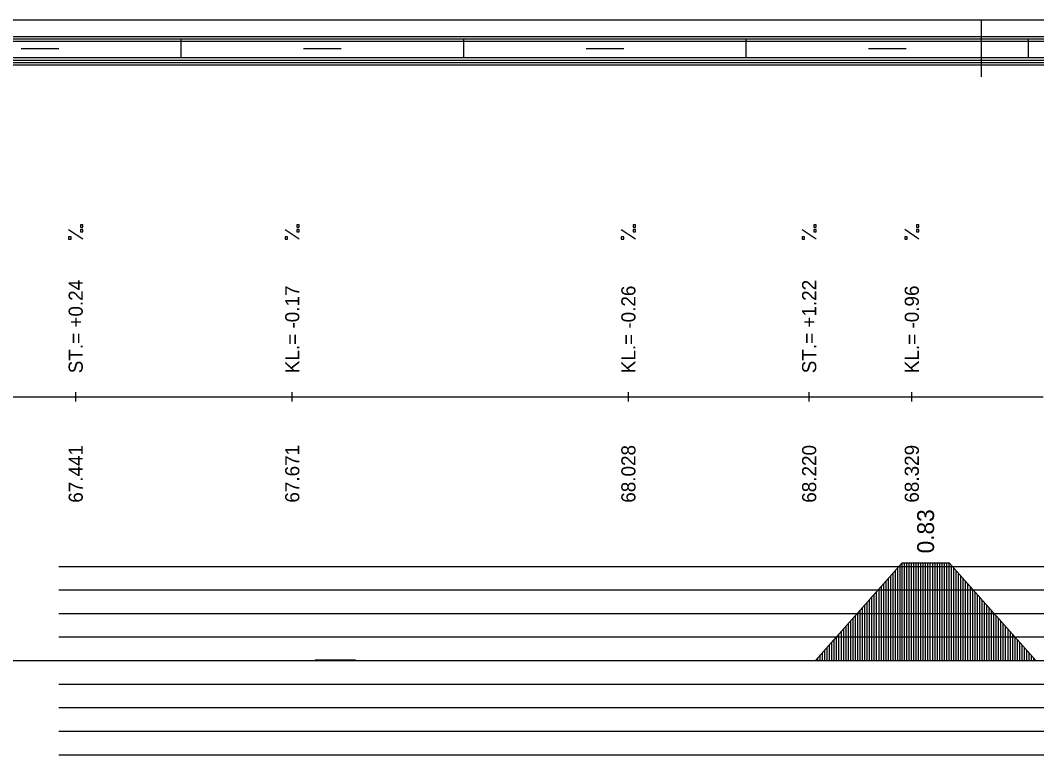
# Model space of a CAD drawing. Extents: x 2 to 10148, y 0 to 380.
# Drawn here: x 7037.9 to 7145.9, y 302 to 380 of the extents above; entities that cross this region are included whole.
import ezdxf

# ---------------------------------------------------------------- set-up
doc = ezdxf.new("R2010")
doc.units = 0
for name, color, linetype in [('NIVELETA_CARA', 7, 'Continuous'), ('NIVELETA_TEXT', 7, 'Continuous'), ('RAM', 7, 'Continuous'), ('ZRYCHL_CARA_C', 7, 'Continuous'), ('ZRYCHL_RASTR', 7, 'Continuous'), ('ZRYCHL_TEXT', 7, 'Continuous')]:
    doc.layers.add(name, color=color, linetype=linetype)

msp = doc.modelspace()

# ---------------------------------------------------------------- linework, layer by layer
at = {"layer": 'NIVELETA_CARA'}
for p, q in [((7043.79, 339.51), (7043.79, 340.51)), ((7066.79, 339.52), (7066.79, 340.52)), ((7102.49, 339.51), (7102.49, 340.51)), ((7121.69, 339.51), (7121.69, 340.51)), ((7132.59, 339.52), (7132.59, 340.52)), ((7015.97, 340.02), (7043.66, 340.01)), ((7043.66, 340.01), (7043.79, 340.01)), ((7043.79, 340.01), (7043.91, 340.01)), ((7043.91, 340.01), (7066.68, 340.02)), ((7066.68, 340.02), (7066.79, 340.02)), ((7066.79, 340.02), (7066.89, 340.02)), ((7066.89, 340.02), (7102.47, 340.01)), ((7102.47, 340.01), (7102.49, 340.01)), ((7102.49, 340.01), (7102.51, 340.01)), ((7102.51, 340.01), (7121.32, 340.01)), ((7121.32, 340.01), (7121.69, 340.01)), ((7121.69, 340.01), (7122.06, 340.01)), ((7122.06, 340.01), (7132.04, 340.02)), ((7132.04, 340.02), (7132.59, 340.02)), ((7132.59, 340.02), (7133.13, 340.02)), ((7133.13, 340.02), (7146.55, 340.01))]:
    msp.add_line(p, q, dxfattribs=at)
at = {"layer": 'NIVELETA_TEXT'}
for p, q in [((7044.53, 356.77), (7043.04, 357.76)), ((7044.54, 358.28), (7044.29, 358.28)), ((7044.29, 358.28), (7044.29, 358.04)), ((7044.29, 358.04), (7044.54, 358.04)), ((7044.29, 358.04), (7044.29, 358.04)), ((7044.54, 357.77), (7044.29, 357.77)), ((7044.29, 357.77), (7044.29, 357.53)), ((7044.29, 357.53), (7044.29, 357.52)), ((7044.29, 357.52), (7044.54, 357.52)), ((7044.54, 358.04), (7044.54, 358.28)), ((7044.54, 357.52), (7044.54, 357.77)), ((7067.53, 356.77), (7066.04, 357.76)), ((7067.54, 358.29), (7067.29, 358.29)), ((7067.29, 358.29), (7067.29, 358.05)), ((7067.29, 358.05), (7067.29, 358.04)), ((7067.29, 358.04), (7067.54, 358.04)), ((7067.54, 357.78), (7067.29, 357.78)), ((7067.29, 357.78), (7067.29, 357.53)), ((7067.29, 357.53), (7067.54, 357.53)), ((7067.29, 357.53), (7067.29, 357.53)), ((7067.54, 358.04), (7067.54, 358.29)), ((7067.54, 357.53), (7067.54, 357.78)), ((7103.23, 356.77), (7101.74, 357.76)), ((7103.24, 358.28), (7102.99, 358.28)), ((7102.99, 358.28), (7102.99, 358.04)), ((7102.99, 358.04), (7102.99, 358.03)), ((7102.99, 358.03), (7103.24, 358.03)), ((7103.24, 357.77), (7102.99, 357.77)), ((7102.99, 357.77), (7102.99, 357.53)), ((7102.99, 357.53), (7102.99, 357.52)), ((7102.99, 357.52), (7103.24, 357.52)), ((7103.24, 358.03), (7103.24, 358.28)), ((7103.24, 357.52), (7103.24, 357.77)), ((7122.43, 356.76), (7120.94, 357.75)), ((7122.44, 358.28), (7122.19, 358.28)), ((7122.19, 358.28), (7122.19, 358.03)), ((7122.19, 358.03), (7122.44, 358.03)), ((7122.19, 358.03), (7122.19, 358.03)), ((7122.44, 357.77), (7122.19, 357.77)), ((7122.19, 357.77), (7122.19, 357.52)), ((7122.19, 357.52), (7122.44, 357.52)), ((7122.19, 357.52), (7122.19, 357.52)), ((7122.44, 358.03), (7122.44, 358.28)), ((7122.44, 357.52), (7122.44, 357.77)), ((7133.33, 356.77), (7131.84, 357.77)), ((7133.34, 358.29), (7133.09, 358.29)), ((7133.09, 358.29), (7133.09, 358.05)), ((7133.09, 358.05), (7133.09, 358.04)), ((7133.09, 358.04), (7133.34, 358.04)), ((7133.34, 357.78), (7133.09, 357.78)), ((7133.09, 357.78), (7133.09, 357.54)), ((7133.09, 357.54), (7133.09, 357.53)), ((7133.09, 357.53), (7133.34, 357.53)), ((7133.34, 358.04), (7133.34, 358.29)), ((7133.34, 357.53), (7133.34, 357.78)), ((7043.29, 357.01), (7043.04, 357.01)), ((7043.04, 357.01), (7043.04, 356.77)), ((7043.04, 356.77), (7043.29, 356.77)), ((7043.04, 356.77), (7043.05, 356.77)), ((7043.29, 356.77), (7043.29, 357.01)), ((7066.29, 357.02), (7066.04, 357.02)), ((7066.04, 357.02), (7066.04, 356.78)), ((7066.04, 356.78), (7066.05, 356.77)), ((7066.04, 356.77), (7066.29, 356.77)), ((7066.29, 356.77), (7066.29, 357.02)), ((7101.99, 357.01), (7101.74, 357.01)), ((7101.74, 357.01), (7101.74, 356.77)), ((7101.74, 356.77), (7101.99, 356.77)), ((7101.74, 356.77), (7101.75, 356.77)), ((7101.99, 356.77), (7101.99, 357.01)), ((7121.19, 357.01), (7120.94, 357.01)), ((7120.94, 357.01), (7120.94, 356.77)), ((7120.94, 356.77), (7120.95, 356.76)), ((7120.94, 356.76), (7121.19, 356.76)), ((7121.19, 356.76), (7121.19, 357.01)), ((7132.09, 357.02), (7131.84, 357.02)), ((7131.84, 357.02), (7131.84, 356.78)), ((7131.84, 356.78), (7131.85, 356.77)), ((7131.84, 356.77), (7132.09, 356.77)), ((7132.09, 356.77), (7132.09, 357.02))]:
    msp.add_line(p, q, dxfattribs=at)
at = {"layer": 'RAM'}
for p, q in [((8072.18, 380), (6872.96, 380)), ((7140, 374), (7140, 380)), ((8072.18, 378.25), (6872.96, 378.25)), ((8072.18, 378), (6872.96, 378)), ((7055, 376), (7055, 378)), ((7085, 376), (7085, 378)), ((7115, 376), (7115, 378)), ((7145, 376), (7145, 378)), ((8072.18, 377.75), (6872.96, 377.75)), ((7038, 377), (7042, 377)), ((7068, 377), (7072, 377)), ((7098, 377), (7102, 377)), ((7128, 377), (7132, 377)), ((8072.18, 376), (6872.96, 376)), ((8072.18, 375.75), (6872.96, 375.75)), ((8072.18, 375.5), (6872.96, 375.5)), ((8072.18, 375.25), (6872.96, 375.25))]:
    msp.add_line(p, q, dxfattribs=at)
at = {"layer": 'ZRYCHL_CARA_C'}
for p, q in [((7122.36, 312), (7131.56, 322.38)), ((7131.11, 312), (7131.11, 321.87)), ((7131.36, 312), (7131.36, 322.15)), ((7131.56, 312), (7131.56, 322.38)), ((7131.56, 322.38), (7136.56, 322.38)), ((7131.81, 312), (7131.81, 322.38)), ((7132.06, 312), (7132.06, 322.38)), ((7132.31, 312), (7132.31, 322.38)), ((7132.56, 312), (7132.56, 322.38)), ((7132.81, 312), (7132.81, 322.38)), ((7133.06, 312), (7133.06, 322.38)), ((7133.31, 312), (7133.31, 322.38)), ((7133.56, 312), (7133.56, 322.38)), ((7133.81, 312), (7133.81, 322.38)), ((7134.06, 312), (7134.06, 322.38)), ((7134.31, 312), (7134.31, 322.38)), ((7134.56, 312), (7134.56, 322.38)), ((7134.81, 312), (7134.81, 322.38)), ((7135.06, 312), (7135.06, 322.38)), ((7135.31, 312), (7135.31, 322.38)), ((7135.56, 312), (7135.56, 322.38)), ((7135.81, 312), (7135.81, 322.38)), ((7136.06, 312), (7136.06, 322.38)), ((7136.31, 312), (7136.31, 322.38)), ((7136.56, 312), (7136.56, 322.38)), ((7136.56, 312), (7136.56, 322.38)), ((7136.56, 322.38), (7145.76, 312)), ((7136.81, 312), (7136.81, 322.1)), ((7137.06, 312), (7137.06, 321.82)), ((7130.11, 312), (7130.11, 320.74)), ((7130.36, 312), (7130.36, 321.03)), ((7130.61, 312), (7130.61, 321.31)), ((7130.86, 312), (7130.86, 321.59)), ((7137.31, 312), (7137.31, 321.53)), ((7137.56, 312), (7137.56, 321.25)), ((7137.81, 312), (7137.81, 320.97)), ((7138.06, 312), (7138.06, 320.69)), ((7129.11, 312), (7129.11, 319.62)), ((7129.36, 312), (7129.36, 319.9)), ((7129.61, 312), (7129.61, 320.18)), ((7129.86, 312), (7129.86, 320.46)), ((7138.31, 312), (7138.31, 320.41)), ((7138.56, 312), (7138.56, 320.12)), ((7138.81, 312), (7138.81, 319.84)), ((7139.06, 312), (7139.06, 319.56)), ((7128.11, 312), (7128.11, 318.49)), ((7128.36, 312), (7128.36, 318.77)), ((7128.61, 312), (7128.61, 319.05)), ((7128.86, 312), (7128.86, 319.33)), ((7139.31, 312), (7139.31, 319.28)), ((7139.56, 312), (7139.56, 319)), ((7139.81, 312), (7139.81, 318.71)), ((7127.36, 312), (7127.36, 317.64)), ((7127.61, 312), (7127.61, 317.92)), ((7127.86, 312), (7127.86, 318.21)), ((7140.06, 312), (7140.06, 318.43)), ((7140.31, 312), (7140.31, 318.15)), ((7140.56, 312), (7140.56, 317.87)), ((7140.81, 312), (7140.81, 317.59)), ((7126.36, 312), (7126.36, 316.51)), ((7126.61, 312), (7126.61, 316.8)), ((7126.86, 312), (7126.86, 317.08)), ((7127.11, 312), (7127.11, 317.36)), ((7141.06, 312), (7141.06, 317.3)), ((7141.31, 312), (7141.31, 317.02)), ((7141.56, 312), (7141.56, 316.74)), ((7141.81, 312), (7141.81, 316.46)), ((7125.36, 312), (7125.36, 315.38)), ((7125.61, 312), (7125.61, 315.67)), ((7125.86, 312), (7125.86, 315.95)), ((7126.11, 312), (7126.11, 316.23)), ((7142.06, 312), (7142.06, 316.17)), ((7142.31, 312), (7142.31, 315.89)), ((7142.56, 312), (7142.56, 315.61)), ((7142.81, 312), (7142.81, 315.33)), ((7124.36, 312), (7124.36, 314.26)), ((7124.61, 312), (7124.61, 314.54)), ((7124.86, 312), (7124.86, 314.82)), ((7125.11, 312), (7125.11, 315.1)), ((7143.06, 312), (7143.06, 315.05)), ((7143.31, 312), (7143.31, 314.76)), ((7143.56, 312), (7143.56, 314.48)), ((7143.81, 312), (7143.81, 314.2)), ((7123.36, 312), (7123.36, 313.13)), ((7123.61, 312), (7123.61, 313.41)), ((7123.86, 312), (7123.86, 313.69)), ((7124.11, 312), (7124.11, 313.97)), ((7144.06, 312), (7144.06, 313.92)), ((7144.31, 312), (7144.31, 313.64)), ((7144.56, 312), (7144.56, 313.35)), ((7144.81, 312), (7144.81, 313.07)), ((6872.96, 312), (8072.18, 312)), ((7069.27, 312), (7069.27, 312.06)), ((7069.27, 312), (7069.27, 312.06)), ((7069.27, 312.06), (7073.47, 312.06)), ((7069.52, 312), (7069.52, 312.06)), ((7069.77, 312), (7069.77, 312.06)), ((7070.02, 312), (7070.02, 312.06)), ((7070.27, 312), (7070.27, 312.06)), ((7070.52, 312), (7070.52, 312.06)), ((7070.77, 312), (7070.77, 312.06)), ((7071.02, 312), (7071.02, 312.06)), ((7071.27, 312), (7071.27, 312.06)), ((7071.52, 312), (7071.52, 312.06)), ((7071.77, 312), (7071.77, 312.06)), ((7072.02, 312), (7072.02, 312.06)), ((7072.27, 312), (7072.27, 312.06)), ((7072.52, 312), (7072.52, 312.06)), ((7072.77, 312), (7072.77, 312.06)), ((7073.02, 312), (7073.02, 312.06)), ((7073.27, 312), (7073.27, 312.06)), ((7073.47, 312.06), (7073.47, 312)), ((7122.61, 312), (7122.61, 312.28)), ((7122.86, 312), (7122.86, 312.56)), ((7123.11, 312), (7123.11, 312.85)), ((7145.06, 312), (7145.06, 312.79)), ((7145.31, 312), (7145.31, 312.51)), ((7145.56, 312), (7145.56, 312.23))]:
    msp.add_line(p, q, dxfattribs=at)
at = {"layer": 'ZRYCHL_RASTR'}
for p, q in [((7042, 322), (7238, 322)), ((7042, 319.5), (7238, 319.5)), ((7042, 317), (7238, 317)), ((7042, 314.5), (7238, 314.5)), ((7042, 309.5), (7238, 309.5)), ((7042, 307), (7238, 307)), ((7042, 304.5), (7238, 304.5)), ((7042, 302), (7238, 302))]:
    msp.add_line(p, q, dxfattribs=at)

# ---------------------------------------------------------------- texts
at = {"layer": 'NIVELETA_TEXT'}
for s, p in [('ST.= +0.24', (7044.54, 342.51)), ('ST.= +1.22', (7122.44, 342.51)), ('KL.= -0.17', (7067.54, 342.52)), ('KL.= -0.26', (7103.24, 342.51)), ('KL.= -0.96', (7133.34, 342.52)), ('67.441', (7044.54, 328.76)), ('67.671', (7067.54, 328.77)), ('68.028', (7103.24, 328.76)), ('68.220', (7122.44, 328.76)), ('68.329', (7133.34, 328.77))]:
    msp.add_text(s, height=1.5, rotation=90, dxfattribs=at).set_placement(p)
at = {"layer": 'ZRYCHL_TEXT'}
msp.add_text('0.83', height=1.8, rotation=90, dxfattribs=at).set_placement((7134.96, 323.38))

doc.saveas('drawing.dxf')
